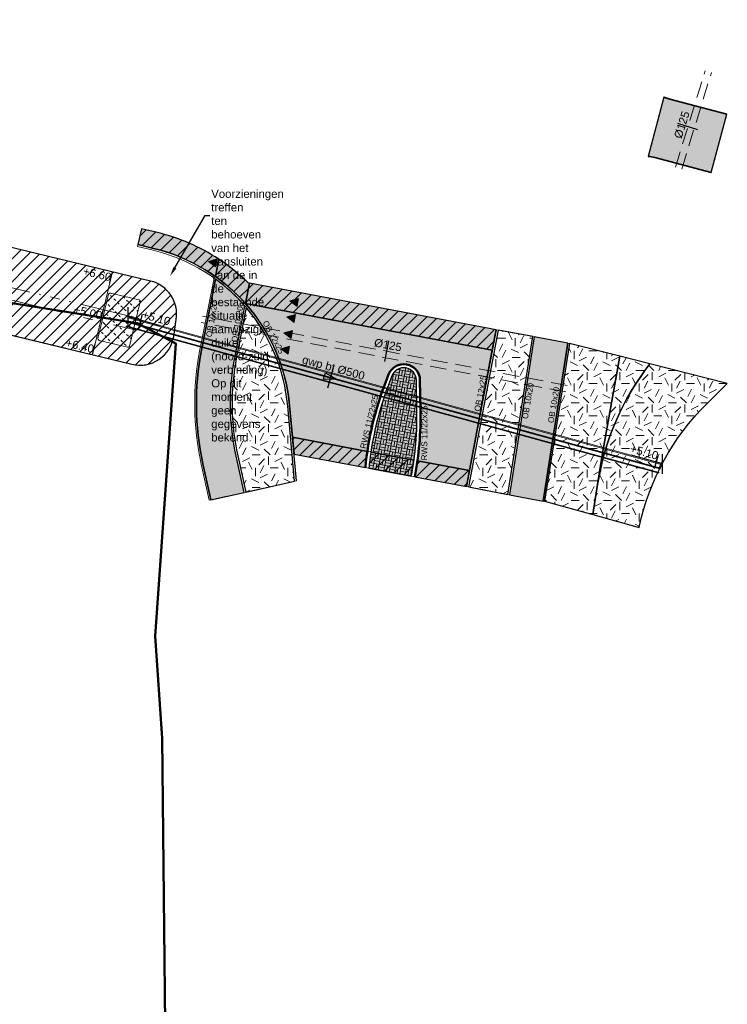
# Model space of a CAD drawing. Extents: x 98477 to 100410, y 398052 to 398969.
# Tile 370 of 374: x 98799 to 98843, y 398665 to 398725. Entities that reach past the tile are written whole.
import ezdxf
from ezdxf import colors
from ezdxf.entities.mleader import LeaderData, LeaderLine
from ezdxf.enums import TextEntityAlignment as Align
from ezdxf.math import Vec2, Vec3

# ---------------------------------------------------------------- set-up
doc = ezdxf.new("R2010")
doc.units = 0
for name, pattern in [('AL-MATERIAALS', [2, 1, -1]), ('DASHEDX2', [1.5, 1, -0.5]), ('RI-DRAIN', [9.199999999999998, 6, -0.6, 0.1, -0.6, 0.6, -0.6, 0.1, -0.6])]:
    doc.linetypes.add(name, pattern=pattern)
for name, color, linetype, lineweight, true_color in [('N-GR-open arcering gras', 7, 'Continuous', 9, 0x88bc76), ("N-VH-arcering 'MAT' kleur 1 (heiderood)", 7, 'Continuous', 18, 0xd98c8c), ("N-VH-arcering 'MAT' kleur 8 (asfaltrood)", 7, 'Continuous', 18, 0xed7880)]:
    doc.layers.add(name, color=color, linetype=linetype, lineweight=lineweight, true_color=true_color)
for name, color, linetype, lineweight in [('N-GW-bodem', 60, 'Continuous', 18), ('N-GW-bodem A-watergang', 140, 'RI-DRAIN', 9), ('N-GW-insteek', 60, 'Continuous', 18), ('N-GW-insteek A-watergang', 160, 'RI-DRAIN', 18), ('N-GW-taludmarkering', 60, 'Continuous', 18), ('N-IE-mantelbuis ø250', 42, 'DASHEDX2', 18), ('N-IE-markering haaientanden 0.5 - 0.5', 255, 'Continuous', 18), ('N-IE-taludbescherming stortebed', 190, 'Continuous', 18), ('N-KO-opsluitband 100x200mm', 2, 'Continuous', 25), ('N-KO-opsluitband 120x250mm', 2, 'Continuous', 25), ('N-KO-opsluitband achterkant', 8, 'Continuous', 9), ('N-KO-RWS-band 110-220x200mm', 150, 'Continuous', 50), ('N-KO-RWS-band achterkant', 8, 'Continuous', 9), ('N-KO-tekst banden', 1, 'Continuous', 18), ('N-RI-drainageleiding', 142, 'RI-DRAIN', 25), ('N-RI-RWA b.o.b.', 162, 'Continuous', 25), ('N-RI-RWA hoofdriool buiswand', 162, 'Continuous', 13), ('N-RI-RWA strenginformatie', 162, 'Continuous', 25), ('N-RI-stroomrichting', 7, 'Continuous', 25), ("N-VH-arcering 'MAT' grijs 253", 253, 'Continuous', 18), ('N-VH-arcering BSS KF blokverband', 8, 'Continuous', 9), ('N-VH-arcering herstraten', 1, 'Continuous', 18), ('V-KO-kantverharding', 2, 'Continuous', 35), ('X-AL-aanpijling', 1, 'Continuous', 25), ('X-AL-hoogtelijn - Niv 1', 1, 'AL-HOOGTELIJN', 18), ('X-AL-materiaalscheiding', 1, 'AL-MATERIAALS', 18), ('X-AL-planthoogte VERWERKT', 180, 'Continuous', 25), ('X-AL-rapporttekening blauw', 125, 'Continuous', 25), ('X-AL-werkgrens', 4, 'AL-WERKGRENS', 50)]:
    doc.layers.add(name, color=color, linetype=linetype, lineweight=lineweight)
for name, color, linetype, plot in [('X-AL-contourlijnen', 30, 'Continuous', False), ('X-AL-hulplijn', 30, 'Continuous', False), ('X-AL-hulplijn riolering', 30, 'Continuous', False)]:
    doc.layers.add(name, color=color, linetype=linetype, plot=plot)
doc.styles.add('CS Annotative', font='arial.ttf')
doc.styles.get("Standard").update_dxf_attribs({"font": 'txt.shx'})
doc.linetypes.add('AL-HOOGTELIJN', pattern='A,10,-1.5,["H",Standard,S=0.9,R=0,X=-0.3,Y=-0.45],-1.5,30', length=43)
doc.linetypes.add('AL-WERKGRENS', pattern='A,1.25,[67,NLCS.shx,S=1.25,R=0,X=0,Y=0],1.25,-1', length=3.5)
pattern_1 = [(0, (98837.40801862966, 398699.684962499), (2, 2), [0.5, -1.5]), (0, (98838.50801862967, 398700.884962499), (2, 2), [0.5, -1.5]), (90, (98837.60801862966, 398700.384962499), (-2, 2), [0.5, -1.5]), (90, (98838.40801862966, 398701.084962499), (-2, 2), [0.5, -1.5]), (45, (98837.80801862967, 398701.084962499), (0, 2.00000000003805), [0.5000000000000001, -2.328427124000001]), (135, (98838.50801862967, 398699.684962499), (-2.00000000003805, 0), [0.5, -2.328427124]), (26.5650512, (98837.90801862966, 398700.2849624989), (2.000000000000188, 8.001289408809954e-10), [0.5, -3.972135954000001]), (26.5650512, (98838.80801862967, 398701.2849624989), (2.000000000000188, 8.001289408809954e-10), [0.5, -3.972135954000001]), (63.43494882, (98838.80801862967, 398699.684962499), (1.019972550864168e-10, 2.000000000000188), [0.4999999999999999, -3.972135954]), (63.43494882, (98837.90801862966, 398700.584962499), (1.019972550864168e-10, 2.000000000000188), [0.4999999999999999, -3.972135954]), (63.43494882, (98838.60801862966, 398700.084962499), (1.019972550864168e-10, 2.000000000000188), [0.4999999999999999, -3.972135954]), (116.5650512, (98837.40801862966, 398700.7849624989), (-8.00129740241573e-10, 2.000000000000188), [0.5, -3.972135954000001]), (153.43494882, (98837.80801862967, 398699.9849624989), (-2.000000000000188, 1.019979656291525e-10), [0.5, -3.972135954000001])]
pattern_2 = [(0, (98821.77535643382, 398702.479693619), (2, 2), [0.5, -1.5]), (0, (98822.87535643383, 398703.679693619), (2, 2), [0.5, -1.5]), (90, (98821.97535643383, 398703.179693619), (-2, 2), [0.5, -1.5]), (90, (98822.77535643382, 398703.879693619), (-2, 2), [0.5, -1.5]), (45, (98822.17535643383, 398703.879693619), (0, 2.00000000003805), [0.5000000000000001, -2.328427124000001]), (135, (98822.87535643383, 398702.479693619), (-2.00000000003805, 0), [0.5, -2.328427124]), (26.5650512, (98822.27535643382, 398703.0796936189), (2.000000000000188, 8.001289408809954e-10), [0.5, -3.972135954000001]), (26.5650512, (98823.17535643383, 398704.0796936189), (2.000000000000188, 8.001289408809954e-10), [0.5, -3.972135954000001]), (63.43494882, (98823.17535643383, 398702.479693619), (1.019972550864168e-10, 2.000000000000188), [0.4999999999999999, -3.972135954]), (63.43494882, (98822.27535643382, 398703.379693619), (1.019972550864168e-10, 2.000000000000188), [0.4999999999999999, -3.972135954]), (63.43494882, (98822.97535643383, 398702.879693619), (1.019972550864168e-10, 2.000000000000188), [0.4999999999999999, -3.972135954]), (116.5650512, (98821.77535643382, 398703.5796936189), (-8.00129740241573e-10, 2.000000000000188), [0.5, -3.972135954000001]), (153.43494882, (98822.17535643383, 398702.7796936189), (-2.000000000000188, 1.019979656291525e-10), [0.5, -3.972135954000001])]
pattern_3 = [(45, (98817.76964361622, 398704.4709496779), (-0.3535533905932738, 0.3535533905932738), [])]

# ---------------------------------------------------------------- blocks, each defined once
blk = doc.blocks.new('*U456')
at = {"layer": 'X-AL-hulplijn', "flags": 128}
blk.add_lwpolyline([(0.08207993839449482, 0.3402394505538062), (-0.08207993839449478, -0.3402394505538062)], dxfattribs=at)
at = {"layer": 'X-AL-planthoogte VERWERKT', "linetype": 'Continuous', "style": 'CS Annotative'}
blk.add_attdef('HOOGTE-LINKS', text='', height=0.4999999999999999, rotation=166.4370170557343, dxfattribs=at).set_placement((0, 0), align=Align.MIDDLE_RIGHT)
blk = doc.blocks.new('*U457')
at = {"layer": 'X-AL-hulplijn', "flags": 128}
blk.add_lwpolyline([(0.08207993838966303, 0.3402394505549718), (-0.08207993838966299, -0.3402394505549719)], dxfattribs=at)
at = {"layer": 'X-AL-planthoogte VERWERKT', "linetype": 'Continuous', "style": 'CS Annotative'}
blk.add_attdef('HOOGTE-LINKS', text='', height=0.5000000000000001, rotation=166.4370170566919, dxfattribs=at).set_placement((0, 0), align=Align.MIDDLE_RIGHT)
blk = doc.blocks.new('*U458')
at = {"layer": 'X-AL-hulplijn', "flags": 128}
blk.add_lwpolyline([(0.08207993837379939, 0.3402394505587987), (-0.08207993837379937, -0.3402394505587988)], dxfattribs=at)
at = {"layer": 'X-AL-planthoogte VERWERKT', "linetype": 'Continuous', "style": 'CS Annotative'}
blk.add_attdef('HOOGTE-LINKS', text='', height=0.5, rotation=166.4370170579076, dxfattribs=at).set_placement((0, 0), align=Align.MIDDLE_RIGHT)
blk = doc.blocks.new('*U544')
at = {"layer": 'N-RI-stroomrichting'}
h = blk.add_hatch(color=256, dxfattribs=at)
h.dxf.hatch_style = 1
h.paths.add_polyline_path([(1.928293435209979, -0.5307395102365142), (-2.193663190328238, -0.4334072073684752), (-1.662923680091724, 1.494886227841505)])
blk.add_lwpolyline([(1.928293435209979, -0.5307395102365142), (-2.193663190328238, -0.4334072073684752), (-1.662923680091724, 1.494886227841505)], close=True, dxfattribs=at)
at = {"layer": 'X-AL-hulplijn riolering'}
blk.add_lwpolyline([(-0.862451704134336, -3.133476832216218), (0.8624517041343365, 3.133476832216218)], dxfattribs=at)
at = {"lineweight": 25, "style": 'CS Annotative'}
blk.add_attdef('Strenginformatie', text='', height=2.5, rotation=344.6110751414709, dxfattribs=at).set_placement((0.8624517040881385, 3.133476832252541), align=Align.MIDDLE_CENTER)
blk = doc.blocks.new('*U696')
at = {"layer": 'X-AL-hulplijn riolering', "flags": 128}
for points in [[(0, -3), (0, 3)], [(9.641467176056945, -2.65369755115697), (-2.140835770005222e-16, 5.892392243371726e-17)], [(3.325847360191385, -2.989772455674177), (4.387326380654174, 0.8668144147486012)]]:
    blk.add_lwpolyline(points, dxfattribs=at)
at = {"layer": 'N-RI-RWA b.o.b.', "linetype": 'Continuous', "style": 'CS Annotative'}
blk.add_attdef('B.o.b.rechts', text='', height=0.5000000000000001, rotation=344.6110751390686, dxfattribs=at).set_placement((0.8774652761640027, 0.1733628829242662), align=Align.MIDDLE_LEFT)
blk = doc.blocks.new('*U697')
at = {"layer": 'X-AL-hulplijn riolering', "flags": 128}
for points in [[(0, 0), (-9.64146717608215, 2.653697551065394)], [(-2.490086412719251, -1.389006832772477), (-1.428607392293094, 2.467580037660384)], [(7.961027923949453e-18, -3), (7.961027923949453e-18, 3)]]:
    blk.add_lwpolyline(points, dxfattribs=at)
at = {"layer": 'N-RI-RWA b.o.b.', "linetype": 'Continuous', "style": 'CS Annotative'}
blk.add_attdef('B.o.b.links', text='', height=0.5, rotation=344.6110751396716, dxfattribs=at).set_placement((-0.285721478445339, 0.4935160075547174), align=Align.MIDDLE_RIGHT)
blk = doc.blocks.new('CS Haaientand 0.5-0.5')
blk.add_hatch(color=256).paths.add_polyline_path([(0, -0.5), (0.25, 0), (-0.25, 0)])
blk.add_lwpolyline([(0, -0.5), (0.25, 0), (-0.25, 0)], close=True)
blk = doc.blocks.new('*U1215')
at = {"layer": 'X-AL-hulplijn riolering'}
blk.add_lwpolyline([(-0.607316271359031, -3.192752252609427), (0.6073162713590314, 3.192752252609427)], dxfattribs=at)
at = {"lineweight": 25, "style": 'CS Annotative'}
blk.add_attdef('Strenginformatie', text='', height=2.499999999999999, rotation=349.2300244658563, dxfattribs=at).set_placement((0.3717146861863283, 1.954159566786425), align=Align.MIDDLE_CENTER)
blk = doc.blocks.new('*U1216')
at = {"layer": 'X-AL-hulplijn riolering'}
blk.add_lwpolyline([(3.100758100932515, -0.9735497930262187), (-3.100758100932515, 0.9735497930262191)], dxfattribs=at)
at = {"lineweight": 25, "style": 'CS Annotative'}
blk.add_attdef('Strenginformatie', text='', height=2.499999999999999, rotation=72.56919575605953, dxfattribs=at).set_placement((-1.897853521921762, 0.5958719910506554), align=Align.MIDDLE_CENTER)

msp = doc.modelspace()

# ---------------------------------------------------------------- hatches: boundary and pattern name
at = {"layer": 'N-GR-open arcering gras'}
h = msp.add_hatch(dxfattribs=at)
h.set_pattern_fill('CS-GRAS', color=256)
h.set_pattern_definition(pattern_2)
edge = h.paths.add_edge_path()
edge.add_arc((98805.12982602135, 398700.5078236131), 10.8800000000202, 5.212419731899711, 40.38783025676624)
edge.add_line((98813.41686038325, 398707.5576081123), (98812.81818100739, 398704.5171995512))
edge.add_arc((98827.4374625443, 398701.6385527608), 14.89999999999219, 168.8605384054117, 192.4765574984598)
edge.add_line((98812.88933377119, 398698.4195545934), (98813.38163844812, 398696.1946040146))
edge.add_line((98813.38163844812, 398696.1946040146), (98816.3878013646, 398696.8597639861))
edge.add_line((98816.3878013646, 398696.8597639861), (98815.96483427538, 398701.4962547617))
h = msp.add_hatch(dxfattribs=at)
h.set_pattern_fill('CS-GRAS', color=256)
h.set_pattern_definition(pattern_2)
h.paths.add_polyline_path([(98831.04919957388, 398705.7725673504), (98828.91992705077, 398706.1742479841), (98827.09678677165, 398696.5119460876), (98829.5230144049, 398696.0541856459)])
h = msp.add_hatch(dxfattribs=at)
h.set_pattern_fill('CS-GRAS', color=256)
h.set_pattern_definition(pattern_1)
h.paths.add_polyline_path([(98836.40462415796, 398704.5601574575), (98833.31039927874, 398705.3459990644), (98831.78403725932, 398695.6264912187), (98834.75836736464, 398694.8078427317), (98835.04682179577, 398696.6693529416), (98835.326, 398698.471)])
h = msp.add_hatch(dxfattribs=at)
h.set_pattern_fill('CS-GRAS', color=256)
h.set_pattern_definition(pattern_1)
edge = h.paths.add_edge_path()
edge.add_line((98838.26407120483, 398704.0879129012), (98836.40462415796, 398704.5601574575))
edge.add_line((98836.40462415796, 398704.5601574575), (98835.326, 398698.471))
edge.add_line((98835.326, 398698.471), (98835.04682179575, 398696.6693529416))
edge.add_arc((98850.85811948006, 398694.2192783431), 15.99999999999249, 141.9179244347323, 171.1916611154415, ccw=False)
h = msp.add_hatch(dxfattribs=at)
h.set_pattern_fill('CS-GRAS', color=256)
h.set_pattern_definition(pattern_1)
edge = h.paths.add_edge_path()
edge.add_arc((98850.85811948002, 398694.2192783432), 15.99999999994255, 141.9179244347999, 171.1916611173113)
edge.add_line((98835.04682179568, 398696.6693529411), (98834.75836736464, 398694.8078427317))
edge.add_line((98834.75836736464, 398694.8078427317), (98837.60650960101, 398694.0239259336))
edge.add_line((98837.60650960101, 398694.0239259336), (98837.62730620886, 398694.1195414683))
edge.add_arc((98852.28461358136, 398690.9315420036), 14.99999999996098, 134.6705823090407, 167.7291485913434, ccw=False)
edge.add_line((98841.73916867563, 398701.5989499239), (98843.032, 398702.877))
edge.add_line((98843.032, 398702.877), (98838.26407120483, 398704.0879129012))
at = {"layer": 'N-IE-taludbescherming stortebed'}
h = msp.add_hatch(dxfattribs=at)
h.set_pattern_fill('CS-BOUWWEG', color=256, scale=0.5)
h.set_pattern_definition([(45, (0, 0), (-0.3535533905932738, 0.3535533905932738), [0.15, -0.15]), (135, (0, 0.1), (-0.3535533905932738, -0.3535533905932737), [0.15, -0.15])])
edge = h.paths.add_edge_path()
edge.add_arc((98804.38011219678, 398705.6357350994), 0.09999999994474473, 166.4370170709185, 256.4370170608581)
edge.add_line((98804.35666078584, 398705.5385238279), (98806.10646367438, 398705.1163984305))
edge.add_arc((98806.12991508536, 398705.2136097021), 0.09999999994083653, 256.4370170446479, 346.4370170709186)
edge.add_line((98806.2271263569, 398705.1901582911), (98806.88376586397, 398707.9120738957))
edge.add_arc((98806.78655459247, 398707.9355253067), 0.09999999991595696, 346.4370170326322, 436.4370170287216)
edge.add_line((98806.81000600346, 398708.0327365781), (98805.06020311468, 398708.4548619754))
edge.add_arc((98805.03675170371, 398708.3576507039), 0.09999999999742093, 76.43701705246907, 166.4370170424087)
edge.add_line((98804.93954043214, 398708.3811021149), (98804.28290092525, 398705.6591865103))
at = {"layer": "N-VH-arcering 'MAT' grijs 253"}
h = msp.add_hatch(color=256, dxfattribs=at)
h.dxf.hatch_style = 1
edge = h.paths.add_edge_path()
edge.add_line((98807.94390114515, 398712.1731989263), (98806.97178653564, 398712.4077051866))
edge.add_line((98806.97178653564, 398712.4077051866), (98806.73728027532, 398711.4355905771))
edge.add_line((98806.73728027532, 398711.4355905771), (98807.70939488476, 398711.2010843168))
edge.add_arc((98805.12982602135, 398700.5078236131), 10.99999999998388, 54.530293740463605, 76.43747969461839, ccw=False)
edge.add_line((98811.51282276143, 398709.4664704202), (98811.72082542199, 398710.5357210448))
edge.add_arc((98805.12982602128, 398700.507823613), 12.00000000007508, 56.68442838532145, 76.43747969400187)
h = msp.add_hatch(color=256, dxfattribs=at)
h.dxf.hatch_style = 1
h.paths.add_polyline_path([(98813.61102225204, 398709.0622252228), (98813.36316000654, 398707.8024936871), (98828.56396384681, 398704.9349093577), (98828.80200695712, 398706.1964932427)])
h = msp.add_hatch(color=256, dxfattribs=at)
h.dxf.hatch_style = 1
edge = h.paths.add_edge_path()
edge.add_line((98828.56396384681, 398704.9349093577), (98813.36316000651, 398707.8024936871))
edge.add_arc((98805.12982602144, 398700.5078236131), 10.99999999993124, 5.212419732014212, 41.540694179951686, ccw=False)
edge.add_line((98816.08433804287, 398701.5071565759), (98816.26068665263, 398699.5740541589))
edge.add_line((98816.26068665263, 398699.5740541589), (98820.8703510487, 398698.7043410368))
edge.add_arc((98840.6519778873, 398695.7569286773), 19.99999999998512, 158.8399075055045, 171.5254193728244, ccw=False)
edge.add_line((98822.00046883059, 398702.9764307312), (98822.17740270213, 398703.4335375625))
edge.add_arc((98823.10997815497, 398703.0725624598), 1.000000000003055, 0.9026569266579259, 158.8399075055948, ccw=False)
edge.add_line((98824.109854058, 398703.0883161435), (98824.13917023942, 398701.2276374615))
edge.add_arc((98804.1426594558, 398700.8540648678), 20.00000000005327, -7.850430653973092, 1.0702688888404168, ccw=False)
edge.add_line((98823.95521950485, 398698.1223137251), (98827.1642813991, 398697.5168546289))
edge.add_line((98827.1642813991, 398697.5168546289), (98828.56396384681, 398704.9349093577))
h = msp.add_hatch(color=256, dxfattribs=at)
h.dxf.hatch_style = 1
h.paths.add_polyline_path([(98823.91920262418, 398701.2238490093), (98823.88988135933, 398703.0848503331, 0.8238766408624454), (98822.38256930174, 398703.3541230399), (98822.20563542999, 398702.897016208, 0.05551521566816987), (98821.08669960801, 398698.6635221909), (98823.73876595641, 398698.1631523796, 0.03880976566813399)])
h = msp.add_hatch(color=256, dxfattribs=at)
h.dxf.hatch_style = 1
edge = h.paths.add_edge_path()
edge.add_line((98816.26068665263, 398699.5740541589), (98816.3551476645, 398698.5385891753))
edge.add_line((98816.3551476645, 398698.5385891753), (98820.7475553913, 398697.7098662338))
edge.add_arc((98840.6519778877, 398695.7569286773), 20.00000000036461, 171.5254193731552, 174.3963167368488, ccw=False)
edge.add_line((98820.8703510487, 398698.7043410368), (98816.26068665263, 398699.5740541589))
h = msp.add_hatch(color=256, dxfattribs=at)
h.dxf.hatch_style = 1
edge = h.paths.add_edge_path()
edge.add_line((98823.73876595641, 398698.1631523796), (98821.08669960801, 398698.6635221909))
edge.add_arc((98840.6519778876, 398695.7569286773), 19.78000000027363, 171.5500111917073, 174.4529783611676)
edge.add_line((98820.9646035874, 398697.6689153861), (98823.57766741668, 398697.1759042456))
edge.add_arc((98804.14265945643, 398700.854064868), 19.77999999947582, 349.2832702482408, 352.1811169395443)
h = msp.add_hatch(color=256, dxfattribs=at)
h.dxf.hatch_style = 1
edge = h.paths.add_edge_path()
edge.add_arc((98804.14265945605, 398700.8540648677), 19.99999999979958, 349.28362484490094, 352.1495693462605, ccw=False)
edge.add_line((98823.79385331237, 398697.1351160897), (98826.97886721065, 398696.5341941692))
edge.add_line((98826.97886721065, 398696.5341941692), (98827.1642813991, 398697.5168546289))
edge.add_line((98827.1642813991, 398697.5168546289), (98823.95521950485, 398698.1223137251))
at = {"layer": "N-VH-arcering 'MAT' kleur 1 (heiderood)"}
h = msp.add_hatch(color=256, dxfattribs=at)
h.dxf.hatch_style = 1
edge = h.paths.add_edge_path()
edge.add_line((98811.72082542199, 398710.5357210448), (98811.51282276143, 398709.4664704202))
edge.add_arc((98805.12982602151, 398700.5078236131), 10.9999999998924, 41.54069418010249, 54.530293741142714, ccw=False)
edge.add_line((98813.36316000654, 398707.8024936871), (98813.61102225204, 398709.0622252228))
edge.add_line((98813.61102225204, 398709.0622252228), (98813.5298198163, 398709.0775438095))
edge.add_arc((98805.12982602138, 398700.507823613), 12.00000000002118, 45.57303748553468, 56.68442838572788)
h = msp.add_hatch(color=256, dxfattribs=at)
h.dxf.hatch_style = 1
edge = h.paths.add_edge_path()
edge.add_line((98812.72006502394, 398704.5365193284), (98813.33391370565, 398707.653965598))
edge.add_arc((98805.12982602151, 398700.507823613), 10.87999999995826, 41.05738014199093, 54.029997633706)
edge.add_line((98811.52032028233, 398709.3132755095), (98810.65962937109, 398704.9422346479))
edge.add_arc((98827.43746254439, 398701.6385527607), 17.10000000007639, 168.8605384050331, 192.4765574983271)
edge.add_line((98810.74128791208, 398697.9442662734), (98811.23359258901, 398695.7193156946))
edge.add_line((98811.23359258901, 398695.7193156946), (98813.28399999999, 398696.1730000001))
edge.add_line((98813.28399999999, 398696.1730000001), (98812.79169532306, 398698.3979505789))
edge.add_arc((98827.43746254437, 398701.6385527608), 15.00000000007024, 168.8605384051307, 192.4765574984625, ccw=False)
h = msp.add_hatch(color=256, dxfattribs=at)
h.dxf.hatch_style = 1
h.paths.add_polyline_path([(98833.2120862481, 398705.3645455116), (98831.14751260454, 398705.7540209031), (98829.6213270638, 398696.0356368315), (98831.6858929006, 398695.6461117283)])
at = {"layer": "N-VH-arcering 'MAT' kleur 8 (asfaltrood)"}
h = msp.add_hatch(color=256, dxfattribs=at)
h.dxf.hatch_style = 1
edge = h.paths.add_edge_path()
edge.add_line((98842.99388758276, 398719.4572645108), (98839.49343823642, 398720.3891826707))
edge.add_line((98839.49343823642, 398720.3891826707), (98839.13388269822, 398720.5057494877))
edge.add_line((98839.13388269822, 398720.5057494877), (98838.16585014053, 398716.8696480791))
edge.add_arc((98837.76755315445, 398713.7733388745), 3.121821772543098, 75.08624765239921, 82.66995103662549, ccw=False)
edge.add_line((98838.571, 398716.79), (98842.03783661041, 398715.8661680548))
edge.add_line((98842.03783661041, 398715.8661680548), (98842.99388758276, 398719.4572645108))
at = {"layer": 'N-VH-arcering BSS KF blokverband'}
h = msp.add_hatch(dxfattribs=at)
h.set_pattern_fill('CS-KF BLOKV', color=256, scale=8, angle=349.3147185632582)
h.set_pattern_definition([(349.3147185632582, (0, 0), (0.06229916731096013, 0.3301739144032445), []), (349.3147185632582, (0.03114958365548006, 0.1650869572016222), (0.3924730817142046, 0.2678747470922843), [0.336, -0.336]), (79.31471856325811, (0, 0), (-0.3301739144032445, 0.06229916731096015), []), (79.31471856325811, (-0.1650869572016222, 0.03114958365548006), (-0.2678747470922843, 0.3924730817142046), [0.336, -0.336])])
edge = h.paths.add_edge_path()
edge.add_line((98823.91920262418, 398701.2238490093), (98823.88988135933, 398703.0848503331))
edge.add_arc((98823.10997815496, 398703.0725624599), 0.7800000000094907, 0.9026569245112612, 158.8399075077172)
edge.add_line((98822.38256930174, 398703.3541230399), (98822.20563543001, 398702.8970162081))
edge.add_arc((98840.65197788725, 398695.7569286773), 19.77999999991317, 158.8399075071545, 171.5500111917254)
edge.add_line((98821.08669960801, 398698.6635221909), (98823.73876595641, 398698.1631523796))
edge.add_arc((98804.14265945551, 398700.8540648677), 19.78000000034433, 352.1811169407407, 361.0711984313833)
h = msp.add_hatch(dxfattribs=at)
h.set_pattern_fill('CS-KF BLOKV', color=256, scale=8, angle=349.31)
h.set_pattern_definition([(349.31, (0, 0), (0.06232635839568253, 0.3301687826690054), []), (349.31, (0.03116317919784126, 0.1650843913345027), (0.392495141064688, 0.2678424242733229), [0.336, -0.336]), (79.30999999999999, (0, 0), (-0.3301687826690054, 0.06232635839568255), []), (79.30999999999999, (-0.1650843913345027, 0.03116317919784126), (-0.2678424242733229, 0.392495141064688), [0.336, -0.336])])
edge = h.paths.add_edge_path()
edge.add_line((98823.73876595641, 398698.1631523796), (98821.08669960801, 398698.6635221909))
edge.add_arc((98840.6519778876, 398695.7569286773), 19.78000000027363, 171.5500111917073, 174.4529783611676)
edge.add_line((98820.9646035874, 398697.6689153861), (98823.57766741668, 398697.1759042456))
edge.add_arc((98804.14265945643, 398700.854064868), 19.77999999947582, 349.2832702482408, 352.1811169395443)
at = {"layer": 'N-VH-arcering herstraten'}
h = msp.add_hatch(dxfattribs=at)
h.set_pattern_fill('CS-HERSTRATEN', color=256)
h.set_pattern_definition(pattern_3)
edge = h.paths.add_edge_path()
edge.add_line((98807.94390114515, 398712.1731989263), (98806.97178653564, 398712.4077051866))
edge.add_line((98806.97178653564, 398712.4077051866), (98806.73728027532, 398711.4355905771))
edge.add_line((98806.73728027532, 398711.4355905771), (98807.70939488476, 398711.2010843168))
edge.add_arc((98805.12982602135, 398700.5078236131), 10.99999999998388, 54.530293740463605, 76.43747969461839, ccw=False)
edge.add_line((98811.51282276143, 398709.4664704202), (98811.72082542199, 398710.5357210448))
edge.add_arc((98805.12982602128, 398700.507823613), 12.00000000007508, 56.68442838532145, 76.43747969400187)
h = msp.add_hatch(dxfattribs=at)
h.set_pattern_fill('CS-HERSTRATEN', color=256)
h.set_pattern_definition(pattern_3)
edge = h.paths.add_edge_path()
edge.add_line((98811.72082542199, 398710.5357210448), (98811.51282276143, 398709.4664704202))
edge.add_arc((98805.12982602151, 398700.5078236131), 10.9999999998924, 41.54069418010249, 54.530293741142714, ccw=False)
edge.add_line((98813.36316000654, 398707.8024936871), (98813.61102225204, 398709.0622252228))
edge.add_line((98813.61102225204, 398709.0622252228), (98813.5298198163, 398709.0775438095))
edge.add_arc((98805.12982602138, 398700.507823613), 12.00000000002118, 45.57303748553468, 56.68442838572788)
h = msp.add_hatch(dxfattribs=at)
h.set_pattern_fill('CS-HERSTRATEN', color=256)
h.set_pattern_definition(pattern_3)
h.paths.add_polyline_path([(98813.61102225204, 398709.0622252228), (98813.36316000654, 398707.8024936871), (98828.56396384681, 398704.9349093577), (98828.80200695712, 398706.1964932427)])
h = msp.add_hatch(dxfattribs=at)
h.set_pattern_fill('CS-HERSTRATEN', color=256)
h.set_pattern_definition(pattern_3)
edge = h.paths.add_edge_path()
edge.add_line((98816.26068665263, 398699.5740541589), (98816.3551476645, 398698.5385891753))
edge.add_line((98816.3551476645, 398698.5385891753), (98820.7475553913, 398697.7098662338))
edge.add_arc((98840.6519778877, 398695.7569286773), 20.00000000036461, 171.5254193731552, 174.3963167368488, ccw=False)
edge.add_line((98820.8703510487, 398698.7043410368), (98816.26068665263, 398699.5740541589))
h = msp.add_hatch(dxfattribs=at)
h.set_pattern_fill('CS-HERSTRATEN', color=256)
h.set_pattern_definition([(45, (98822.35168477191, 398697.9197132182), (-0.3535533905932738, 0.3535533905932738), [])])
edge = h.paths.add_edge_path()
edge.add_line((98823.73876595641, 398698.1631523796), (98821.08669960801, 398698.6635221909))
edge.add_arc((98840.6519778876, 398695.7569286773), 19.78000000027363, 171.5500111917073, 174.4529783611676)
edge.add_line((98820.9646035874, 398697.6689153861), (98823.57766741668, 398697.1759042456))
edge.add_arc((98804.14265945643, 398700.854064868), 19.77999999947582, 349.2832702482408, 352.1811169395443)
h = msp.add_hatch(dxfattribs=at)
h.set_pattern_fill('CS-HERSTRATEN', color=256)
h.set_pattern_definition(pattern_3)
edge = h.paths.add_edge_path()
edge.add_arc((98804.14265945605, 398700.8540648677), 19.99999999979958, 349.28362484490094, 352.1495693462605, ccw=False)
edge.add_line((98823.79385331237, 398697.1351160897), (98826.97886721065, 398696.5341941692))
edge.add_line((98826.97886721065, 398696.5341941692), (98827.1642813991, 398697.5168546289))
edge.add_line((98827.1642813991, 398697.5168546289), (98823.95521950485, 398698.1223137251))
at = {"layer": 'X-AL-rapporttekening blauw'}
h = msp.add_hatch(dxfattribs=at)
h.set_pattern_fill('ANSI31', color=256, scale=20)
h.set_pattern_definition([(45, (0, 0), (-0.3535533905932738, 0.3535533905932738), [])])
edge = h.paths.add_edge_path()
edge.add_arc((98753.54292839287, 398678.6563957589), 39.49999999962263, 69.28374886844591, 78.55740082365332, ccw=False)
edge.add_line((98767.51566451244, 398715.602473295), (98780.07911689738, 398710.8510675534))
edge.add_arc((98799.62326045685, 398762.5288089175), 55.24999999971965, 249.2837488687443, 256.437017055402)
edge.add_line((98786.66635589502, 398708.8195813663), (98806.37542897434, 398704.064931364))
edge.add_arc((98806.86790860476, 398706.1063680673), 2.099999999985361, 256.4370170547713, 351.2349355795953)
edge.add_line((98808.94338371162, 398705.7863632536), (98809.10394875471, 398706.8277499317))
edge.add_arc((98807.02847364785, 398707.1477547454), 2.100000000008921, 351.2349355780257, 436.4370170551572)
edge.add_line((98807.52095327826, 398709.1891914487), (98787.89755497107, 398713.9231731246))
edge.add_arc((98799.62326045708, 398762.5288089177), 49.9999999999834, 249.283748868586, 256.4370170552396, ccw=False)
edge.add_line((98781.93625271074, 398715.7616221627), (98769.37280032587, 398720.5130279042))
edge.add_arc((98753.5429283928, 398678.6563957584), 44.75000000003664, 69.28374886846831, 78.55740082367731)
edge.add_line((98762.42070696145, 398722.5169423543), (98757.15845287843, 398723.582071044))
edge.add_arc((98707.56192457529, 398478.5510845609), 249.9999999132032, 78.55740082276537, 80.62267118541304)
edge.add_arc((98747.95365381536, 398723.1383249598), 2.100000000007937, 80.62267118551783, 171.1080385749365)
edge.add_line((98745.87889253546, 398723.462925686), (98745.71658632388, 398722.4255076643))
edge.add_arc((98747.79134760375, 398722.100906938), 2.099999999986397, 171.1080385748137, 260.6206065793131)
edge.add_arc((98707.56192456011, 398478.5510844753), 244.7500000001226, 78.55740082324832, 80.62060657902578, ccw=False)
edge.add_line((98756.11692578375, 398718.4364203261), (98761.37917986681, 398717.3712916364))

# ---------------------------------------------------------------- linework, layer by layer
at = {"layer": 'N-GW-bodem', "flags": 128}
msp.add_lwpolyline([(98835.04682179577, 398696.6693529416), (98834.75836736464, 398694.8078427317), (98835.326, 398698.471), (98836.40462415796, 398704.5601574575)], dxfattribs=at)
at = {"layer": 'N-GW-bodem A-watergang', "flags": 128}
msp.add_lwpolyline([(98787.33472110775, 398711.5901026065, -0.03122215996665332), (98781.08727633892, 398713.5167971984), (98768.523823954, 398718.26820294, 0.04048603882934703), (98761.94458028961, 398720.1646448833), (98756.68232620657, 398721.2297735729, 0.008626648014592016), (98748.28094141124, 398722.7799150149, 0.9999999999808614), (98748.15760028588, 398722.040126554, -0.008626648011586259), (98756.53353662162, 398720.4946806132), (98761.79579070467, 398719.4295519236, -0.04048603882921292), (98768.25851883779, 398717.5666951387), (98780.82197122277, 398712.8152893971, 0.03122215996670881), (98787.15883552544, 398710.8610180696), (98806.47148631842, 398706.2020016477, 0.9999999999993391), (98806.64737190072, 398706.9310861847)], format="xyb", close=True, dxfattribs=at)
at = {"layer": 'N-GW-insteek', "flags": 128}
msp.add_lwpolyline([(98837.60650960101, 398694.0239259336), (98837.62730620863, 398694.1195414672, -0.1452540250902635), (98841.73916867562, 398701.5989499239), (98843.032, 398702.877)], format="xyb", dxfattribs=at)
at = {"layer": 'N-GW-insteek A-watergang', "flags": 128}
msp.add_lwpolyline([(98761.37917986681, 398717.3712916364, -0.04048603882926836), (98767.51566451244, 398715.602473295), (98780.07911689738, 398710.8510675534, 0.03122215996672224), (98786.66635589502, 398708.8195813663), (98806.37542897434, 398704.064931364, 0.4389584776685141), (98808.94338371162, 398705.7863632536), (98809.10394875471, 398706.8277499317, 0.3898941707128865), (98807.52095327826, 398709.1891914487), (98787.89755497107, 398713.9231731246, -0.03122215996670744), (98781.93625271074, 398715.7616221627), (98769.37280032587, 398720.5130279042, 0.04048603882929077), (98762.42070696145, 398722.5169423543), (98757.15845287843, 398723.582071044, 0.009011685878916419), (98748.29581852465, 398725.2102620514, 0.416696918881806), (98745.87889253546, 398723.462925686), (98745.71658632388, 398722.4255076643, 0.4117240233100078), (98747.44910823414, 398720.0289821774, -0.009002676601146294), (98756.11692578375, 398718.4364203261)], format="xyb", close=True, dxfattribs=at)
at = {"layer": 'N-GW-taludmarkering', "flags": 128}
msp.add_lwpolyline([(98835.04682179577, 398696.6693529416), (98835.04682179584, 398696.6693529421, -0.1284299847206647), (98838.26407120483, 398704.0879129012, -0.1284299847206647)], format="xyb", dxfattribs=at)
at = {"layer": 'N-IE-mantelbuis ø250', "flags": 128}
for points in [[(98839.84058193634, 398716.2010473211), (98841.6693925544, 398722.1427725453)], [(98840.2228829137, 398716.0833784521), (98842.05169353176, 398722.0251036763)], [(98833.16316835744, 398702.7563453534), (98810.7120908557, 398707.026925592)], [(98833.08842173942, 398702.3633912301), (98810.63734423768, 398706.6339714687)]]:
    msp.add_lwpolyline(points, dxfattribs=at)
at = {"layer": 'N-IE-taludbescherming stortebed', "flags": 128}
msp.add_lwpolyline([(98804.28290092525, 398705.6591865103, 0.4142135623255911), (98804.35666078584, 398705.5385238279), (98806.10646367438, 398705.1163984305, 0.4142135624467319), (98806.2271263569, 398705.1901582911), (98806.88376586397, 398707.9120738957, 0.4142135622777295), (98806.81000600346, 398708.0327365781), (98805.06020311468, 398708.4548619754, 0.4142135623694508), (98804.93954043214, 398708.3811021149), (98804.28290092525, 398705.6591865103)], format="xyb", dxfattribs=at)
at = {"layer": 'N-KO-opsluitband 100x200mm', "flags": 128}
for points in [[(98811.23359258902, 398695.7193156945), (98810.7412879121, 398697.9442662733, -0.1034105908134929), (98810.65962937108, 398704.9422346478), (98811.52032028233, 398709.3132755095)], [(98813.284, 398696.173), (98812.79169532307, 398698.3979505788, -0.1034105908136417), (98812.72006502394, 398704.5365193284), (98813.33391370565, 398707.653965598)]]:
    msp.add_lwpolyline(points, format="xyb", dxfattribs=at)
for points in [[(98831.14751260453, 398705.7540209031), (98829.6213270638, 398696.0356368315)], [(98833.2120862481, 398705.3645455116), (98831.68589290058, 398695.6461117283)]]:
    msp.add_lwpolyline(points, dxfattribs=at)
at = {"layer": 'N-KO-opsluitband 120x250mm', "flags": 128}
msp.add_lwpolyline([(98816.50591551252, 398696.8858985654), (98816.08433804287, 398701.5071565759, 0.3211854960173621), (98807.70939488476, 398711.2010843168), (98806.73728027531, 398711.4355905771)], format="xyb", dxfattribs=at)
msp.add_lwpolyline([(98828.80200695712, 398706.1964932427), (98826.97886721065, 398696.5341941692)], dxfattribs=at)
at = {"layer": 'N-KO-opsluitband achterkant', "flags": 128}
for points in [[(98806.73728027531, 398711.4355905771), (98806.70913952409, 398711.318936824), (98807.68125413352, 398711.0844305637, -0.3211854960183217), (98815.96483427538, 398701.4962547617), (98816.3878013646, 398696.8597639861), (98816.5059155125, 398696.8858985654)], [(98811.23359258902, 398695.7193156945), (98811.13595414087, 398695.69771168), (98810.64364946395, 398697.9226622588, -0.103410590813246), (98810.56151338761, 398704.9615544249), (98811.43102556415, 398709.3773943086)], [(98813.284, 398696.173), (98813.38163844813, 398696.1946040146), (98812.8893337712, 398698.4195545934, -0.1034105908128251), (98812.81818100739, 398704.5171995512), (98813.41686038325, 398707.5576081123)]]:
    msp.add_lwpolyline(points, format="xyb", dxfattribs=at)
for points in [[(98828.80200695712, 398706.1964932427), (98828.91992621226, 398706.1742435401), (98827.09678646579, 398696.5119444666), (98826.97886721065, 398696.5341941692)], [(98831.14751260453, 398705.7540209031), (98831.04919957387, 398705.7725673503), (98829.5230144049, 398696.0541856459), (98829.6213270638, 398696.0356368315)], [(98833.2120862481, 398705.3645455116), (98833.31039927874, 398705.3459990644), (98831.78403725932, 398695.6264912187), (98831.68589290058, 398695.6461117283)]]:
    msp.add_lwpolyline(points, dxfattribs=at)
at = {"layer": 'N-KO-RWS-band 110-220x200mm', "flags": 128}
msp.add_lwpolyline([(98820.7475553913, 398697.7098662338, -0.06798207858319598), (98822.00046883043, 398702.9764307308), (98822.00046883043, 398702.9764307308), (98822.17740270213, 398703.4335375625, -0.8238766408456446), (98824.109854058, 398703.0883161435), (98824.13917023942, 398701.2276374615, -0.05147432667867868), (98823.79385331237, 398697.1351160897, -0.05147432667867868)], format="xyb", dxfattribs=at)
at = {"layer": 'N-KO-RWS-band achterkant', "flags": 128}
msp.add_lwpolyline([(98820.7475553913, 398697.7098662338), (98820.9646035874, 398697.6689153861, -0.06823045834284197), (98822.20563543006, 398702.8970162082), (98822.38256930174, 398703.3541230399, -0.8238766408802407), (98823.88988135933, 398703.0848503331), (98823.91920262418, 398701.2238490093, -0.05147994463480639), (98823.57766741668, 398697.1759042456), (98823.79385331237, 398697.1351160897)], format="xyb", dxfattribs=at)
at = {"layer": 'N-RI-drainageleiding', "const_width": 0.09999999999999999, "flags": 128}
msp.add_lwpolyline([(98806.07337275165, 398706.683800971), (98838.92838434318, 398697.6408553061)], dxfattribs=at)
at = {"layer": 'N-RI-RWA hoofdriool buiswand', "flags": 128}
for points in [[(98806.13203106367, 398706.9269526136), (98839.0270586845, 398697.8729930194)], [(98806.14610905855, 398706.9853090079), (98839.0507405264, 398697.9287060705)], [(98806.00063644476, 398706.3822929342), (98838.80602815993, 398697.3530045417)], [(98806.01471443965, 398706.4406493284), (98838.82971000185, 398697.4087175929)]]:
    msp.add_lwpolyline(points, dxfattribs=at)
at = {"layer": 'V-KO-kantverharding', "flags": 128}
msp.add_lwpolyline([(98839.13362563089, 398720.5058328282), (98839.49343823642, 398720.3891826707), (98842.99362681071, 398719.4573339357)], dxfattribs=at)
msp.add_lwpolyline([(98842.03783661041, 398715.8661680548), (98838.571, 398716.79, 0.0331022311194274), (98838.16585014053, 398716.8696480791)], format="xyb", dxfattribs=at)
at = {"layer": 'X-AL-contourlijnen', "flags": 128}
for points in [[(98761.37917986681, 398717.3712916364, -0.04048603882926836), (98767.51566451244, 398715.602473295), (98780.07911689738, 398710.8510675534, 0.03122215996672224), (98786.66635589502, 398708.8195813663), (98806.37542897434, 398704.064931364, 0.4389584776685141), (98808.94338371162, 398705.7863632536), (98809.10394875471, 398706.8277499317, 0.3898941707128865), (98807.52095327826, 398709.1891914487), (98787.89755497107, 398713.9231731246, -0.03122215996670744), (98781.93625271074, 398715.7616221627), (98769.37280032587, 398720.5130279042, 0.04048603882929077), (98762.42070696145, 398722.5169423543), (98757.15845287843, 398723.582071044, 0.009011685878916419), (98748.29581852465, 398725.2102620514, 0.416696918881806), (98745.87889253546, 398723.462925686), (98745.71658632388, 398722.4255076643, 0.4117240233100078), (98747.44910823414, 398720.0289821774, -0.009002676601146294), (98756.11692578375, 398718.4364203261)], [(98842.99388758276, 398719.4572645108), (98839.49343823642, 398720.3891826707), (98839.13388269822, 398720.5057494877), (98838.16585014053, 398716.8696480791, -0.03310223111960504), (98838.571, 398716.79), (98842.03783661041, 398715.8661680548)], [(98807.94390114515, 398712.1731989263), (98806.97178653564, 398712.4077051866), (98806.73728027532, 398711.4355905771), (98807.70939488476, 398711.2010843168, -0.09588033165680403), (98811.51282276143, 398709.4664704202), (98811.72082542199, 398710.5357210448, 0.08640300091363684)], [(98811.72082542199, 398710.5357210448), (98811.51282276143, 398709.4664704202, -0.05673858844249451), (98813.36316000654, 398707.8024936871), (98813.61102225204, 398709.0622252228), (98813.5298198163, 398709.0775438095, 0.04852061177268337)], [(98812.72006502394, 398704.5365193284), (98813.33391370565, 398707.653965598, 0.05666425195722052), (98811.52032028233, 398709.3132755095), (98810.65962937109, 398704.9422346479, 0.1034105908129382), (98810.74128791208, 398697.9442662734), (98811.23359258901, 398695.7193156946), (98813.28399999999, 398696.1730000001), (98812.79169532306, 398698.3979505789, -0.1034105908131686)], [(98815.96483427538, 398701.4962547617, 0.1546983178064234), (98813.41686038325, 398707.5576081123), (98812.81818100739, 398704.5171995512, 0.1034105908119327), (98812.88933377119, 398698.4195545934), (98813.38163844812, 398696.1946040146), (98816.3878013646, 398696.8597639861)], [(98828.56396384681, 398704.9349093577), (98813.36316000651, 398707.8024936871, -0.1598530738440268), (98816.08433804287, 398701.5071565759), (98816.26068665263, 398699.5740541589), (98820.8703510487, 398698.7043410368, -0.05540758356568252), (98822.00046883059, 398702.9764307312), (98822.17740270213, 398703.4335375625, -0.8238766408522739), (98824.109854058, 398703.0883161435), (98824.13917023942, 398701.2276374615, -0.03894356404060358), (98823.95521950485, 398698.1223137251), (98827.1642813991, 398697.5168546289)], [(98838.26407120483, 398704.0879129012), (98836.40462415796, 398704.5601574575), (98835.326, 398698.471), (98835.04682179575, 398696.6693529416, -0.1284299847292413)], [(98823.91920262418, 398701.2238490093), (98823.88988135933, 398703.0848503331, 0.8238766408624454), (98822.38256930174, 398703.3541230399), (98822.20563543, 398702.897016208, 0.05551521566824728), (98821.08669960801, 398698.6635221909), (98823.73876595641, 398698.1631523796, 0.03880976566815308)], [(98823.91920262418, 398701.2238490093), (98823.88988135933, 398703.0848503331, 0.8238766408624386), (98822.38256930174, 398703.3541230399), (98822.20563543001, 398702.8970162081, 0.05551521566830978), (98821.08669960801, 398698.6635221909), (98823.73876595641, 398698.1631523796, 0.0388097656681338)], [(98838.26407120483, 398704.0879129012, 0.1284299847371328), (98835.04682179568, 398696.6693529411), (98834.75836736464, 398694.8078427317), (98837.60650960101, 398694.0239259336), (98837.62730620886, 398694.1195414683, -0.1452540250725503), (98841.73916867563, 398701.5989499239), (98843.032, 398702.877)], [(98816.26068665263, 398699.5740541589), (98816.3551476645, 398698.5385891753), (98820.7475553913, 398697.7098662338, -0.01252730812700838), (98820.8703510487, 398698.7043410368)], [(98823.73876595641, 398698.1631523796), (98821.08669960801, 398698.6635221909, 0.0126672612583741), (98820.9646035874, 398697.6689153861), (98823.57766741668, 398697.1759042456, 0.01264491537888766)], [(98823.95521950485, 398698.1223137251, -0.01250569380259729), (98823.79385331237, 398697.1351160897), (98826.97886721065, 398696.5341941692), (98827.1642813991, 398697.5168546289)]]:
    msp.add_lwpolyline(points, format="xyb", close=True, dxfattribs=at)
for points in [[(98813.61102225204, 398709.0622252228), (98813.36316000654, 398707.8024936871), (98828.56396384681, 398704.9349093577), (98828.80200695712, 398706.1964932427)], [(98831.04919957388, 398705.7725673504), (98828.91992705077, 398706.1742479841), (98827.09678677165, 398696.5119460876), (98829.5230144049, 398696.0541856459)], [(98833.2120862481, 398705.3645455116), (98831.14751260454, 398705.7540209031), (98829.6213270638, 398696.0356368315), (98831.6858929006, 398695.6461117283)], [(98836.40462415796, 398704.5601574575), (98833.31039927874, 398705.3459990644), (98831.78403725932, 398695.6264912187), (98834.75836736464, 398694.8078427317), (98835.04682179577, 398696.6693529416), (98835.326, 398698.471)]]:
    msp.add_lwpolyline(points, close=True, dxfattribs=at)
at = {"layer": 'X-AL-hoogtelijn - Niv 1', "ltscale": 0.25, "flags": 128}
msp.add_lwpolyline([(98803.9448732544, 398704.6512827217), (98805.17607233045, 398709.75487448)], dxfattribs=at)
at = {"layer": 'X-AL-materiaalscheiding', "flags": 128}
for points in [[(98838.16585014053, 398716.8696480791), (98839.13518739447, 398720.5106501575)], [(98842.03783661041, 398715.8661680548), (98842.99518857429, 398719.4621512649)], [(98811.51282276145, 398709.4664704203), (98811.72082542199, 398710.5357210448)], [(98813.36316000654, 398707.8024936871), (98813.61102225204, 398709.0622252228)], [(98813.36316000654, 398707.8024936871), (98828.56396384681, 398704.9349093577)], [(98828.91992705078, 398706.1742479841), (98831.04919957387, 398705.7725673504)], [(98831.14751260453, 398705.7540209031), (98833.2120862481, 398705.3645455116)], [(98843.032, 398702.877), (98833.31039927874, 398705.3459990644)], [(98810.36398084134, 398700.686595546), (98810.3650876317, 398700.686386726)], [(98816.26068665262, 398699.5740541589), (98827.1642813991, 398697.5168546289)], [(98816.35514766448, 398698.5385891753), (98826.97886721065, 398696.5341941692)], [(98813.38163844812, 398696.1946040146), (98816.5059155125, 398696.8858985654)], [(98827.09678677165, 398696.5119460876), (98829.5230144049, 398696.0541856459)], [(98811.23359258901, 398695.7193156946), (98813.28399999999, 398696.1730000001)], [(98829.6213270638, 398696.0356368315), (98831.68589290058, 398695.6461117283)], [(98831.78403725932, 398695.6264912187), (98837.60650960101, 398694.0239259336)]]:
    msp.add_lwpolyline(points, dxfattribs=at)
msp.add_lwpolyline([(98806.73728027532, 398711.4355905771), (98806.97178653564, 398712.4077051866), (98807.94390114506, 398712.1731989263, -0.1354916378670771), (98813.5298198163, 398709.0775438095), (98828.80200695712, 398706.1964932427)], format="xyb", dxfattribs=at)
at = {"layer": 'X-AL-werkgrens', "flags": 128}
msp.add_lwpolyline([(98808.884, 398653.132), (98808.423, 398663.421), (98808.23, 398681.048), (98807.806, 398687.32), (98809.078, 398705.338), (98806.691, 398706.587), (98796.805, 398708.179), (98787.068, 398710.438), (98777.495, 398713.62), (98767.85, 398717.087), (98758.199, 398720.017), (98747.57416783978, 398722.49596084), (98738.459, 398691.713), (98685.03, 398511.28), (98828.281, 398490.904), (98840.703, 398489.178), (98816.542, 398603.463), (98813.169, 398619.998), (98811.714, 398628.656), (98810.631, 398635.384), (98809.779, 398642.692)], close=True, dxfattribs=at)

# ---------------------------------------------------------------- block references
at = {"layer": 'N-IE-mantelbuis ø250'}
ref = msp.add_blockref('*U1216', (98840.60739933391, 398718.6924033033), dxfattribs=dict(at, xscale=0.2, yscale=0.2, zscale=0.2))
ref.add_attrib('Strenginformatie', '%%C125', dxfattribs={"linetype": 'Continuous', "lineweight": 25, "height": 0.4999999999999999, "rotation": 72.56919575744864, "style": 'CS Annotative'}).set_placement((98840.22782862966, 398718.8115777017), align=Align.MIDDLE_CENTER)
ref = msp.add_blockref('*U1215', (98822.06381177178, 398704.8676334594), dxfattribs=dict(at, xscale=0.2, yscale=0.2, zscale=0.2))
ref.add_attrib('Strenginformatie', '%%C125', dxfattribs={"linetype": 'Continuous', "lineweight": 25, "height": 0.4999999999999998, "rotation": 349.2300244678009, "style": 'CS Annotative'}).set_placement((98822.13815470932, 398705.2584653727), align=Align.MIDDLE_CENTER)
at = {"layer": 'N-IE-markering haaientanden 0.5 - 0.5', "rotation": 259.3155062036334}
for p in [(98811.57022953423, 398710.3060690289), (98816.5857042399, 398707.8733758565), (98816.40030356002, 398706.8907128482), (98816.2149028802, 398705.9080498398), (98816.02950220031, 398704.9253868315)]:
    msp.add_blockref('CS Haaientand 0.5-0.5', p, dxfattribs=at)
at = {"layer": 'N-RI-RWA b.o.b.'}
ref = msp.add_blockref('*U696', (98806.14610905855, 398706.9853090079), dxfattribs=dict(at, xscale=0.2, yscale=0.2, zscale=0.2))
ref.add_attrib('B.o.b.rechts', '+5.10', dxfattribs={"linetype": 'Continuous', "height": 0.5000000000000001, "rotation": 344.6110751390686, "style": 'CS Annotative'}).set_placement((98807.02357433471, 398707.1586718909), align=Align.MIDDLE_LEFT)
ref = msp.add_blockref('*U697', (98839.0507405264, 398697.9287060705), dxfattribs=dict(at, xscale=0.2, yscale=0.2, zscale=0.2))
ref.add_attrib('B.o.b.links', '+5.10', dxfattribs={"linetype": 'Continuous', "height": 0.5, "rotation": 344.6110751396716, "style": 'CS Annotative'}).set_placement((98838.76501904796, 398698.4222220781), align=Align.MIDDLE_RIGHT)
at = {"layer": 'N-RI-RWA strenginformatie'}
ref = msp.add_blockref('*U544', (98818.61593286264, 398703.2316125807), dxfattribs=dict(at, xscale=0.2, yscale=0.2, zscale=0.2))
ref.add_attrib('Strenginformatie', 'gwp bt %%C500', dxfattribs={"linetype": 'Continuous', "lineweight": 25, "height": 0.5, "rotation": 344.6110751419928, "style": 'CS Annotative'}).set_placement((98818.78842320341, 398703.8583079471), align=Align.MIDDLE_CENTER)
at = {"layer": 'X-AL-planthoogte VERWERKT', "rotation": 179.9999999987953}
for name, p, values in [('*U456', (98805.09399239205, 398709.4146350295), {'HOOGTE-LINKS': '+6.60'}), ('*U458', (98804.52529567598, 398707.0572616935), {'HOOGTE-LINKS': '+5.00'}), ('*U457', (98804.0269531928, 398704.9915221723), {'HOOGTE-LINKS': '+6.40'})]:
    msp.add_blockref(name, p, dxfattribs=at).add_auto_attribs(values)

# ---------------------------------------------------------------- texts
at = {"layer": 'N-KO-tekst banden', "style": 'CS Annotative'}
for s, height, rotation, p in [('OB 10x20', 0.3599999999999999, 80.5651367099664, (98811.28900884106, 398706.8445436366)), ('OB 10x20', 0.36, 80.27689274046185, (98812.85886457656, 398706.5354272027)), ('OB 12x25', 0.36, 298.0203545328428, (98815.09183902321, 398705.7347535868)), ('OB 12x25', 0.36, 79.31687785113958, (98827.82902367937, 398702.2684337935)), ('OB 10x20', 0.36, 80.27689274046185, (98830.75838310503, 398701.8084040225)), ('OB 10x20', 0.3599999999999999, 80.5651367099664, (98832.33901116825, 398701.5601804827)), ('RWS 11/22x25', 0.3599999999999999, 76.57034248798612, (98820.9721330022, 398700.5283231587)), ('RWS 11/22x25', 0.36, 89.88074137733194, (98824.3671946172, 398699.838841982))]:
    msp.add_text(s, height=height, rotation=rotation, dxfattribs=at).set_placement(p, align=Align.MIDDLE)

# ---------------------------------------------------------------- leaders
at = {"layer": 'X-AL-aanpijling'}
ml = msp.add_multileader_mtext('Standard', dxfattribs=at)
ml.set_content('Voorzieningen treffen ten behoeven van het aansluiten van de in de bestaande situatie aanwezige duiker (noord-zuid verbinding)\\POp dit moment geen gegevens bekend.', color=2, style='CS Annotative')
ml.set_leader_properties(color=256)
ml.build(insert=Vec2(0, 0))
ml.multileader.update_dxf_attribs({"text_left_attachment_type": 2, "text_right_attachment_type": 2, "dogleg_length": 1.5, "arrow_head_size": 0.6000000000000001, "scale": 0.2})
ctx = ml.context
ctx.base_point, ctx.scale, ctx.char_height, ctx.arrow_head_size, ctx.landing_gap_size, ctx.plane_origin = Vec3(98811.17707742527, 398713.2268608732), 0.2, 0.5, 0.6000000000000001, 0.08000000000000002, Vec3(98808.722056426, 398709.4942550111)
ctx.left_attachment, ctx.right_attachment = 2, 2
notes = []
notes.append((ctx, [(0, (1, 1, 0), (98810.87707742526, 398713.2268608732), (1, 0), 0.3, [(0, [(98808.722056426, 398709.4942550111)], 0, [])])]))
ctx.mtext.insert, ctx.mtext.width, ctx.mtext.flow_direction = Vec3(98811.25707742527, 398714.8133206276), 15.16770508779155, 5
for ctx, leaders in notes:
    for number, flags, end, landing, length, lines in leaders:
        leader = LeaderData()
        leader.index, (leader.has_last_leader_line, leader.has_dogleg_vector, leader.attachment_direction) = number, flags
        leader.last_leader_point, leader.dogleg_vector, leader.dogleg_length = Vec3(end), Vec3(landing), length
        for number, points, colour, breaks in lines:
            line = LeaderLine()
            line.index, line.vertices, line.color, line.breaks = number, Vec3.list(points), colors.encode_raw_color(colour), breaks
            leader.lines.append(line)
        ctx.leaders.append(leader)

doc.saveas('drawing.dxf')
